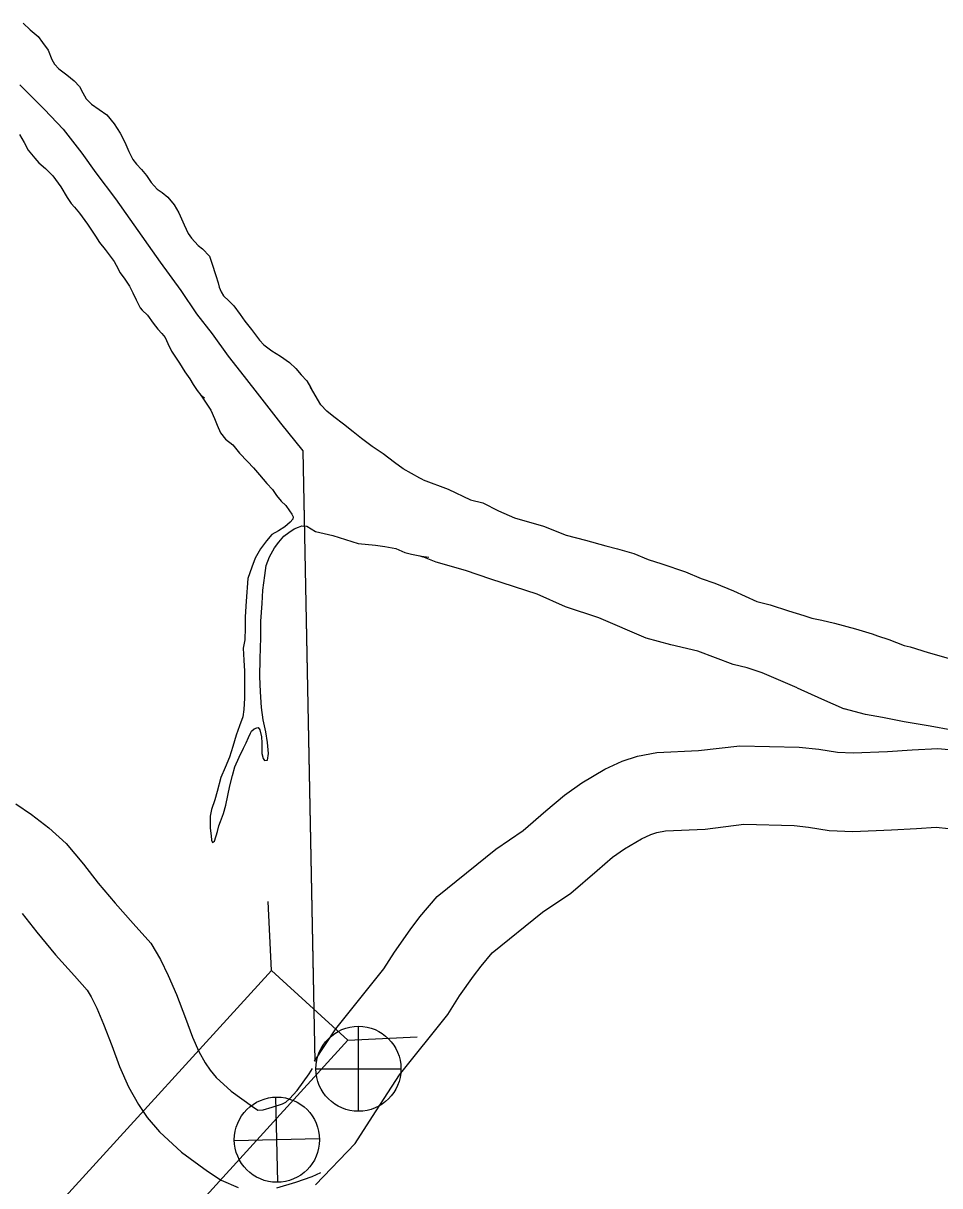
# Model space of a CAD drawing. Extents: x -939622 to -934222, y 1383701 to 1385301.
# Drawn here: x -936391.76 to -936381.26, y 1384807.56 to 1384820.88 of the extents above; entities that cross this region are included whole.
import ezdxf

# ---------------------------------------------------------------- set-up
doc = ezdxf.new("R2010")
doc.units = 0
for name, color, linetype in [('Level 10', 7, 'Continuous'), ('Level 2', 7, 'Continuous'), ('Level 20', 7, 'Continuous'), ('Level 26', 7, 'Continuous'), ('Level 9', 7, 'Continuous')]:
    doc.layers.add(name, color=color, linetype=linetype)

msp = doc.modelspace()

# ---------------------------------------------------------------- linework, layer by layer
at = {"layer": 'Level 10'}
for points in [[(-936388.419, 1384808.985), (-936388.178, 1384809.357), (-936387.628, 1384810.045), (-936387.506, 1384810.236), (-936387.325, 1384810.491), (-936387.213, 1384810.639), (-936387.016, 1384810.871), (-936386.345, 1384811.415), (-936386.032, 1384811.627), (-936385.769, 1384811.855), (-936385.557, 1384812.033), (-936385.36, 1384812.174), (-936385.094, 1384812.332), (-936384.895, 1384812.423), (-936384.719, 1384812.48), (-936384.499, 1384812.52), (-936384.02, 1384812.543), (-936383.548, 1384812.6), (-936382.867, 1384812.584), (-936382.642, 1384812.56), (-936382.429, 1384812.526), (-936382.249, 1384812.517), (-936381.856, 1384812.534), (-936381.574, 1384812.551), (-936381.279, 1384812.567), (-936381.031, 1384812.544)], [(-936391.843, 1384811.932), (-936391.662, 1384811.81), (-936391.463, 1384811.657), (-936391.267, 1384811.481), (-936391.067, 1384811.244), (-936390.899, 1384811.025), (-936390.705, 1384810.794), (-936390.497, 1384810.561), (-936390.296, 1384810.336), (-936390.185, 1384810.152), (-936390.096, 1384809.968), (-936390.003, 1384809.751), (-936389.898, 1384809.48), (-936389.817, 1384809.26), (-936389.746, 1384809.095), (-936389.673, 1384808.966), (-936389.617, 1384808.883), (-936389.546, 1384808.798), (-936389.376, 1384808.643), (-936389.131, 1384808.466), (-936389.069, 1384808.424), (-936389.008, 1384808.428), (-936388.905, 1384808.458), (-936388.788, 1384808.498), (-936388.748, 1384808.517), (-936388.706, 1384808.554), (-936388.621, 1384808.649), (-936388.482, 1384808.842), (-936388.442, 1384808.9)], [(-936388.409, 1384807.568), (-936387.956, 1384808.042), (-936387.758, 1384808.35), (-936387.447, 1384808.83), (-936386.895, 1384809.521), (-936386.759, 1384809.734), (-936386.6, 1384809.958), (-936386.511, 1384810.074), (-936386.384, 1384810.225), (-936385.809, 1384810.691), (-936385.483, 1384810.912), (-936385.184, 1384811.17), (-936385.005, 1384811.322), (-936384.868, 1384811.419), (-936384.675, 1384811.533), (-936384.567, 1384811.583), (-936384.499, 1384811.605), (-936384.398, 1384811.623), (-936383.944, 1384811.645), (-936383.504, 1384811.699), (-936382.926, 1384811.685), (-936382.761, 1384811.667), (-936382.523, 1384811.63), (-936382.253, 1384811.616), (-936381.809, 1384811.635), (-936381.523, 1384811.653), (-936381.298, 1384811.665), (-936381.156, 1384811.651)], [(-936391.768, 1384810.679), (-936391.601, 1384810.462), (-936391.386, 1384810.205), (-936391.168, 1384809.962), (-936391.024, 1384809.8), (-936390.978, 1384809.723), (-936390.915, 1384809.593), (-936390.836, 1384809.411), (-936390.741, 1384809.164), (-936390.654, 1384808.926), (-936390.553, 1384808.693), (-936390.438, 1384808.49), (-936390.337, 1384808.342), (-936390.198, 1384808.175), (-936389.945, 1384807.944), (-936389.645, 1384807.727), (-936389.49, 1384807.623), (-936389.294, 1384807.54)], [(-936388.852, 1384807.536), (-936388.634, 1384807.599), (-936388.448, 1384807.663), (-936388.347, 1384807.711)]]:
    msp.add_lwpolyline(points, dxfattribs=at)
at = {"layer": 'Level 2'}
for points in [[(-936391.798, 1384820.172), (-936391.513, 1384819.889), (-936391.301, 1384819.663), (-936391.085, 1384819.388), (-936390.924, 1384819.162), (-936390.699, 1384818.866), (-936390.537, 1384818.633), (-936390.187, 1384818.141), (-936389.952, 1384817.815), (-936389.773, 1384817.546), (-936389.593, 1384817.317), (-936389.408, 1384817.063), (-936389.225, 1384816.83), (-936389.049, 1384816.604)], [(-936391.798, 1384820.172), (-936391.513, 1384819.889), (-936391.301, 1384819.663), (-936391.085, 1384819.388), (-936390.924, 1384819.162), (-936390.699, 1384818.866), (-936390.537, 1384818.633), (-936390.187, 1384818.141), (-936389.952, 1384817.815), (-936389.773, 1384817.546), (-936389.593, 1384817.317), (-936389.408, 1384817.063), (-936389.225, 1384816.83), (-936389.049, 1384816.604)], [(-936389.049, 1384816.604), (-936388.81, 1384816.295), (-936388.553, 1384815.977), (-936388.431, 1384809.766)], [(-936389.049, 1384816.604), (-936388.81, 1384816.295), (-936388.553, 1384815.977), (-936388.416, 1384808.982)]]:
    msp.add_lwpolyline(points, dxfattribs=at)
at = {"layer": 'Level 20'}
for p, q in [((-936388.915, 1384810.025), (-936388.952, 1384810.816)), ((-936388.037, 1384809.225), (-936387.246, 1384809.263))]:
    msp.add_line(p, q, dxfattribs=at)
msp.add_lwpolyline([(-936388.915, 1384810.025), (-936391.315, 1384807.39), (-936390.436, 1384806.59), (-936388.037, 1384809.225)], close=True, dxfattribs=at)
at = {"layer": 'Level 26'}
for p, q in [((-936387.917, 1384808.411), (-936387.917, 1384809.386)), ((-936388.405, 1384808.898), (-936387.43, 1384808.898)), ((-936388.839, 1384807.598), (-936388.862, 1384808.575)), ((-936389.339, 1384808.075), (-936388.363, 1384808.098))]:
    msp.add_line(p, q, dxfattribs=at)
for centre, radius in [((-936387.917, 1384808.898), 0.487), ((-936388.851, 1384808.086), 0.488)]:
    msp.add_circle(centre, radius, dxfattribs=at)
at = {"layer": 'Level 9'}
for points in [[(-936391.758, 1384820.876), (-936391.676, 1384820.802), (-936391.588, 1384820.725), (-936391.537, 1384820.656), (-936391.473, 1384820.567), (-936391.43, 1384820.462), (-936391.399, 1384820.408), (-936391.35, 1384820.354), (-936391.257, 1384820.286), (-936391.172, 1384820.218), (-936391.114, 1384820.152), (-936391.075, 1384820.08), (-936391.038, 1384820.009), (-936390.977, 1384819.949), (-936390.887, 1384819.89), (-936390.799, 1384819.828), (-936390.714, 1384819.723), (-936390.647, 1384819.616), (-936390.595, 1384819.514), (-936390.549, 1384819.406), (-936390.5, 1384819.317), (-936390.46, 1384819.263), (-936390.402, 1384819.2), (-936390.345, 1384819.132), (-936390.29, 1384819.051), (-936390.223, 1384818.974), (-936390.166, 1384818.938), (-936390.099, 1384818.885), (-936390.029, 1384818.798), (-936389.974, 1384818.705), (-936389.913, 1384818.568), (-936389.867, 1384818.469), (-936389.83, 1384818.415), (-936389.754, 1384818.329), (-936389.703, 1384818.293), (-936389.624, 1384818.207), (-936389.596, 1384818.129), (-936389.55, 1384817.988), (-936389.525, 1384817.901), (-936389.512, 1384817.853), (-936389.491, 1384817.799), (-936389.463, 1384817.754), (-936389.403, 1384817.698), (-936389.345, 1384817.638), (-936389.272, 1384817.54), (-936389.22, 1384817.462), (-936389.141, 1384817.367), (-936389.05, 1384817.247), (-936389.001, 1384817.194), (-936388.911, 1384817.125), (-936388.811, 1384817.063), (-936388.708, 1384816.989), (-936388.635, 1384816.921), (-936388.575, 1384816.849), (-936388.508, 1384816.778), (-936388.465, 1384816.709), (-936388.422, 1384816.622)], [(-936391.758, 1384820.876), (-936391.676, 1384820.802), (-936391.588, 1384820.725), (-936391.537, 1384820.656), (-936391.473, 1384820.567), (-936391.43, 1384820.462), (-936391.399, 1384820.408), (-936391.35, 1384820.354), (-936391.257, 1384820.286), (-936391.172, 1384820.218), (-936391.114, 1384820.152), (-936391.075, 1384820.08), (-936391.038, 1384820.009), (-936390.977, 1384819.949), (-936390.887, 1384819.89), (-936390.799, 1384819.828), (-936390.714, 1384819.723), (-936390.647, 1384819.616), (-936390.595, 1384819.514), (-936390.549, 1384819.406), (-936390.5, 1384819.317), (-936390.46, 1384819.263), (-936390.402, 1384819.2), (-936390.345, 1384819.132), (-936390.29, 1384819.051), (-936390.223, 1384818.974), (-936390.166, 1384818.938), (-936390.099, 1384818.885), (-936390.029, 1384818.798), (-936389.974, 1384818.705), (-936389.913, 1384818.568), (-936389.867, 1384818.469), (-936389.83, 1384818.415), (-936389.754, 1384818.329), (-936389.703, 1384818.293), (-936389.624, 1384818.207), (-936389.596, 1384818.129), (-936389.55, 1384817.988), (-936389.525, 1384817.901), (-936389.512, 1384817.853), (-936389.491, 1384817.799), (-936389.463, 1384817.754), (-936389.403, 1384817.698), (-936389.345, 1384817.638), (-936389.272, 1384817.54), (-936389.22, 1384817.462), (-936389.141, 1384817.367), (-936389.05, 1384817.247), (-936389.001, 1384817.194), (-936388.911, 1384817.125), (-936388.811, 1384817.063), (-936388.708, 1384816.989), (-936388.635, 1384816.921), (-936388.575, 1384816.849), (-936388.508, 1384816.778), (-936388.465, 1384816.709), (-936388.422, 1384816.622)], [(-936391.801, 1384819.603), (-936391.746, 1384819.511)], [(-936391.801, 1384819.603), (-936391.746, 1384819.511)], [(-936391.746, 1384819.511), (-936391.7, 1384819.424), (-936391.624, 1384819.329), (-936391.579, 1384819.278), (-936391.503, 1384819.213), (-936391.418, 1384819.129), (-936391.327, 1384819.004), (-936391.253, 1384818.881), (-936391.208, 1384818.813), (-936391.168, 1384818.771), (-936391.111, 1384818.699), (-936391.022, 1384818.574), (-936390.928, 1384818.437), (-936390.885, 1384818.365), (-936390.818, 1384818.284), (-936390.715, 1384818.147), (-936390.693, 1384818.105), (-936390.647, 1384818.018), (-936390.593, 1384817.944), (-936390.541, 1384817.866), (-936390.501, 1384817.788), (-936390.464, 1384817.707), (-936390.418, 1384817.615), (-936390.394, 1384817.591), (-936390.333, 1384817.531), (-936390.269, 1384817.439), (-936390.217, 1384817.37), (-936390.169, 1384817.323), (-936390.13, 1384817.278), (-936390.099, 1384817.206), (-936390.059, 1384817.119), (-936390.004, 1384817.039), (-936389.967, 1384816.982), (-936389.906, 1384816.883), (-936389.848, 1384816.803), (-936389.809, 1384816.737), (-936389.766, 1384816.668), (-936389.724, 1384816.617), (-936389.681, 1384816.585)], [(-936391.746, 1384819.511), (-936391.7, 1384819.424), (-936391.624, 1384819.329), (-936391.579, 1384819.278), (-936391.503, 1384819.213), (-936391.418, 1384819.129), (-936391.327, 1384819.004), (-936391.253, 1384818.881), (-936391.208, 1384818.813), (-936391.168, 1384818.771), (-936391.111, 1384818.699), (-936391.022, 1384818.574), (-936390.928, 1384818.437), (-936390.885, 1384818.365), (-936390.818, 1384818.284), (-936390.715, 1384818.147), (-936390.693, 1384818.105), (-936390.647, 1384818.018), (-936390.593, 1384817.944), (-936390.541, 1384817.866), (-936390.501, 1384817.788), (-936390.464, 1384817.707), (-936390.418, 1384817.615), (-936390.394, 1384817.591), (-936390.333, 1384817.531), (-936390.269, 1384817.439), (-936390.217, 1384817.37), (-936390.169, 1384817.323), (-936390.13, 1384817.278), (-936390.099, 1384817.206), (-936390.059, 1384817.119), (-936390.004, 1384817.039), (-936389.967, 1384816.982), (-936389.906, 1384816.883), (-936389.848, 1384816.803), (-936389.809, 1384816.737), (-936389.766, 1384816.668), (-936389.724, 1384816.617), (-936389.681, 1384816.585)], [(-936387.174, 1384815.644), (-936387.215, 1384815.664), (-936387.403, 1384815.773), (-936387.504, 1384815.843), (-936387.635, 1384815.944), (-936387.76, 1384816.028), (-936387.883, 1384816.121), (-936387.977, 1384816.194), (-936388.088, 1384816.284), (-936388.201, 1384816.368), (-936388.28, 1384816.432), (-936388.348, 1384816.503), (-936388.465, 1384816.709)], [(-936387.174, 1384815.644), (-936387.215, 1384815.664), (-936387.403, 1384815.773), (-936387.504, 1384815.843), (-936387.635, 1384815.944), (-936387.76, 1384816.028), (-936387.883, 1384816.121), (-936387.977, 1384816.194), (-936388.088, 1384816.284), (-936388.201, 1384816.368), (-936388.28, 1384816.432), (-936388.348, 1384816.503), (-936388.465, 1384816.709)], [(-936389.724, 1384816.617), (-936389.61, 1384816.442), (-936389.566, 1384816.347), (-936389.534, 1384816.27), (-936389.499, 1384816.184), (-936389.44, 1384816.113), (-936389.357, 1384816.046), (-936389.28, 1384815.952), (-936389.187, 1384815.855), (-936389.12, 1384815.782), (-936389.052, 1384815.702), (-936388.965, 1384815.602), (-936388.9, 1384815.535), (-936388.857, 1384815.467), (-936388.801, 1384815.402), (-936388.749, 1384815.35), (-936388.708, 1384815.291), (-936388.68, 1384815.252), (-936388.664, 1384815.22), (-936388.667, 1384815.196), (-936388.699, 1384815.162), (-936388.76, 1384815.109), (-936388.834, 1384815.062), (-936388.911, 1384815.018), (-936388.972, 1384814.947), (-936389.038, 1384814.855), (-936389.101, 1384814.748), (-936389.14, 1384814.645), (-936389.185, 1384814.517), (-936389.205, 1384814.255), (-936389.215, 1384814.075), (-936389.215, 1384813.951), (-936389.217, 1384813.813), (-936389.238, 1384813.716), (-936389.229, 1384813.581), (-936389.222, 1384813.455), (-936389.224, 1384813.296), (-936389.223, 1384813.145), (-936389.229, 1384813.013), (-936389.241, 1384812.931), (-936389.281, 1384812.828), (-936389.317, 1384812.722), (-936389.358, 1384812.589), (-936389.394, 1384812.467), (-936389.445, 1384812.349), (-936389.493, 1384812.236), (-936389.536, 1384812.076), (-936389.561, 1384811.979), (-936389.599, 1384811.867), (-936389.616, 1384811.794), (-936389.616, 1384811.716), (-936389.615, 1384811.656), (-936389.603, 1384811.566), (-936389.599, 1384811.518), (-936389.59, 1384811.491), (-936389.566, 1384811.507), (-936389.533, 1384811.616), (-936389.517, 1384811.683), (-936389.497, 1384811.731), (-936389.464, 1384811.822), (-936389.436, 1384811.919), (-936389.412, 1384812.031), (-936389.391, 1384812.14), (-936389.361, 1384812.258), (-936389.334, 1384812.358), (-936389.283, 1384812.47), (-936389.235, 1384812.571), (-936389.204, 1384812.632), (-936389.175, 1384812.693), (-936389.153, 1384812.744), (-936389.141, 1384812.766), (-936389.112, 1384812.794), (-936389.082, 1384812.803), (-936389.067, 1384812.807), (-936389.046, 1384812.78), (-936389.026, 1384812.703), (-936389.024, 1384812.631), (-936389.025, 1384812.564), (-936389.024, 1384812.51), (-936389.01, 1384812.454), (-936388.992, 1384812.43), (-936388.959, 1384812.434), (-936388.946, 1384812.512), (-936388.958, 1384812.635), (-936388.979, 1384812.758), (-936389.01, 1384812.896), (-936389.026, 1384813.036), (-936389.039, 1384813.216), (-936389.047, 1384813.394), (-936389.043, 1384813.595), (-936389.035, 1384813.839), (-936389.034, 1384814.025), (-936389.021, 1384814.23), (-936389.013, 1384814.381), (-936388.988, 1384814.55), (-936388.973, 1384814.664), (-936388.937, 1384814.764), (-936388.877, 1384814.865), (-936388.83, 1384814.93), (-936388.772, 1384815), (-936388.714, 1384815.041)], [(-936389.724, 1384816.617), (-936389.61, 1384816.442), (-936389.566, 1384816.347), (-936389.534, 1384816.27), (-936389.499, 1384816.184), (-936389.44, 1384816.113), (-936389.357, 1384816.046), (-936389.28, 1384815.952), (-936389.187, 1384815.855), (-936389.12, 1384815.782), (-936389.052, 1384815.702), (-936388.965, 1384815.602), (-936388.9, 1384815.535), (-936388.857, 1384815.467), (-936388.801, 1384815.402), (-936388.749, 1384815.35), (-936388.708, 1384815.291), (-936388.68, 1384815.252), (-936388.664, 1384815.22), (-936388.667, 1384815.196), (-936388.699, 1384815.162), (-936388.76, 1384815.109), (-936388.834, 1384815.062), (-936388.911, 1384815.018), (-936388.972, 1384814.947), (-936389.038, 1384814.855), (-936389.101, 1384814.748), (-936389.14, 1384814.645), (-936389.185, 1384814.517), (-936389.205, 1384814.255), (-936389.215, 1384814.075), (-936389.215, 1384813.951), (-936389.217, 1384813.813), (-936389.238, 1384813.716), (-936389.229, 1384813.581), (-936389.222, 1384813.455), (-936389.224, 1384813.296), (-936389.223, 1384813.145), (-936389.229, 1384813.013), (-936389.241, 1384812.931), (-936389.281, 1384812.828), (-936389.317, 1384812.722), (-936389.358, 1384812.589), (-936389.394, 1384812.467), (-936389.445, 1384812.349), (-936389.493, 1384812.236), (-936389.536, 1384812.076), (-936389.561, 1384811.979), (-936389.599, 1384811.867), (-936389.616, 1384811.794), (-936389.616, 1384811.716), (-936389.615, 1384811.656), (-936389.603, 1384811.566), (-936389.599, 1384811.518), (-936389.59, 1384811.491), (-936389.566, 1384811.507), (-936389.533, 1384811.616), (-936389.517, 1384811.683), (-936389.497, 1384811.731), (-936389.464, 1384811.822), (-936389.436, 1384811.919), (-936389.412, 1384812.031), (-936389.391, 1384812.14), (-936389.361, 1384812.258), (-936389.334, 1384812.358), (-936389.283, 1384812.47), (-936389.235, 1384812.571), (-936389.204, 1384812.632), (-936389.175, 1384812.693), (-936389.153, 1384812.744), (-936389.141, 1384812.766), (-936389.112, 1384812.794), (-936389.082, 1384812.803), (-936389.067, 1384812.807), (-936389.046, 1384812.78), (-936389.026, 1384812.703), (-936389.024, 1384812.631), (-936389.025, 1384812.564), (-936389.024, 1384812.51), (-936389.01, 1384812.454), (-936388.992, 1384812.43), (-936388.959, 1384812.434), (-936388.946, 1384812.512), (-936388.958, 1384812.635), (-936388.979, 1384812.758), (-936389.01, 1384812.896), (-936389.026, 1384813.036), (-936389.039, 1384813.216), (-936389.047, 1384813.394), (-936389.043, 1384813.595), (-936389.035, 1384813.839), (-936389.034, 1384814.025), (-936389.021, 1384814.23), (-936389.013, 1384814.381), (-936388.988, 1384814.55), (-936388.973, 1384814.664), (-936388.937, 1384814.764), (-936388.877, 1384814.865), (-936388.83, 1384814.93), (-936388.772, 1384815), (-936388.714, 1384815.041)], [(-936387.174, 1384815.644), (-936386.891, 1384815.538), (-936386.633, 1384815.417), (-936386.491, 1384815.382), (-936386.312, 1384815.291), (-936386.13, 1384815.212), (-936385.798, 1384815.113), (-936385.537, 1384815.013), (-936385.317, 1384814.953), (-936385.085, 1384814.891), (-936384.949, 1384814.856), (-936384.762, 1384814.801), (-936384.598, 1384814.734), (-936384.441, 1384814.684), (-936384.172, 1384814.593), (-936383.99, 1384814.514), (-936383.833, 1384814.461), (-936383.621, 1384814.374), (-936383.354, 1384814.25), (-936383.2, 1384814.215), (-936382.991, 1384814.143), (-936382.816, 1384814.091), (-936382.722, 1384814.061), (-936382.608, 1384814.037), (-936382.463, 1384814.002), (-936382.222, 1384813.94), (-936382.032, 1384813.883), (-936381.971, 1384813.86), (-936381.841, 1384813.816), (-936381.666, 1384813.749), (-936381.596, 1384813.733), (-936381.391, 1384813.667), (-936381.134, 1384813.596)], [(-936388.714, 1384815.041), (-936388.652, 1384815.085), (-936388.604, 1384815.104), (-936388.566, 1384815.117), (-936388.509, 1384815.116), (-936388.408, 1384815.052), (-936388.212, 1384815.006), (-936387.92, 1384814.915), (-936387.721, 1384814.896), (-936387.613, 1384814.881), (-936387.487, 1384814.86), (-936387.384, 1384814.812), (-936387.308, 1384814.793), (-936387.194, 1384814.772), (-936387.11, 1384814.759)], [(-936388.714, 1384815.041), (-936388.652, 1384815.085), (-936388.604, 1384815.104), (-936388.566, 1384815.117), (-936388.509, 1384815.116), (-936388.408, 1384815.052), (-936388.212, 1384815.006), (-936387.92, 1384814.915), (-936387.721, 1384814.896), (-936387.613, 1384814.881), (-936387.487, 1384814.86), (-936387.384, 1384814.812), (-936387.308, 1384814.793), (-936387.213, 1384814.775)], [(-936387.213, 1384814.775), (-936387.179, 1384814.765)], [(-936382.893, 1384813.264), (-936383.291, 1384813.434), (-936383.466, 1384813.492), (-936383.623, 1384813.53), (-936384.029, 1384813.683), (-936384.339, 1384813.755), (-936384.623, 1384813.831), (-936385.165, 1384814.065), (-936385.546, 1384814.192), (-936385.868, 1384814.336), (-936386.399, 1384814.507), (-936386.69, 1384814.606), (-936387.025, 1384814.702), (-936387.179, 1384814.765)], [(-936382.893, 1384813.264), (-936382.611, 1384813.137), (-936382.353, 1384813.022)], [(-936377.937, 1384812.352), (-936378.177, 1384812.366), (-936378.423, 1384812.386), (-936378.573, 1384812.409), (-936378.685, 1384812.426), (-936378.775, 1384812.445), (-936378.947, 1384812.482), (-936379.031, 1384812.497), (-936379.214, 1384812.516), (-936379.373, 1384812.529), (-936379.547, 1384812.548), (-936379.74, 1384812.585), (-936380.107, 1384812.637), (-936380.296, 1384812.668), (-936380.551, 1384812.69), (-936380.662, 1384812.699), (-936380.933, 1384812.739), (-936381.119, 1384812.779), (-936381.366, 1384812.823), (-936381.667, 1384812.874), (-936381.914, 1384812.921), (-936382.11, 1384812.958), (-936382.353, 1384813.022)]]:
    msp.add_lwpolyline(points, dxfattribs=at)

doc.saveas('drawing.dxf')
